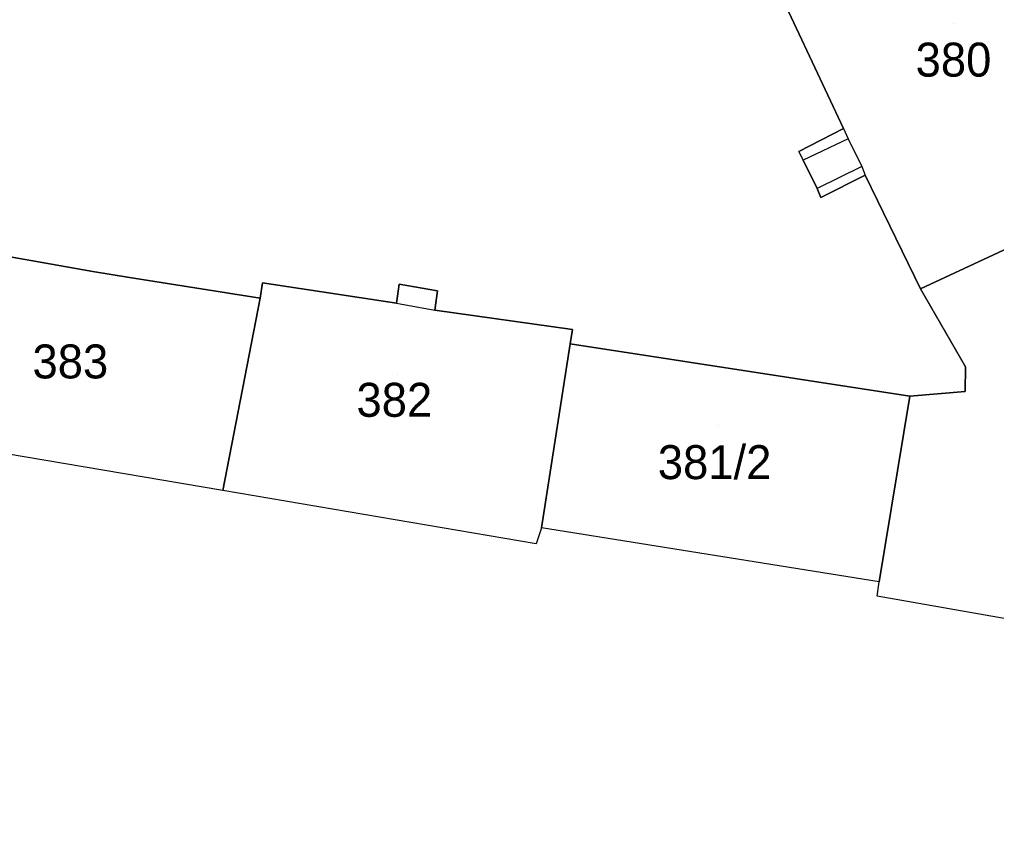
# Model space of a CAD drawing. Extents: x -264070 to -262271, y -1238894 to -1238141.
# Drawn here: x -263630.2 to -263572.7, y -1238822.4 to -1238773.8 of the extents above; entities that cross this region are included whole.
import ezdxf

# ---------------------------------------------------------------- set-up
doc = ezdxf.new("R2010")
doc.units = 0
for name, color, linetype in [('body_kn', 7, 'Continuous'), ('katuz_linie', 7, 'Continuous'), ('kladpar_druhypozemkov', 7, 'Continuous'), ('kladpar_hranice', 7, 'Continuous'), ('kladpar_parcelnecisla', 7, 'Continuous'), ('kladpar_plochy', 7, 'Continuous'), ('zappar_hrandruhpozemk', 7, 'Continuous'), ('zuob_linie', 7, 'Continuous'), ('zuob_plochy', 7, 'Continuous')]:
    doc.layers.add(name, color=color, linetype=linetype)

msp = doc.modelspace()

# ---------------------------------------------------------------- linework, layer by layer
at = {"layer": 'body_kn'}
for p, q in [((-263581.71, -1238780.26), (-263581.71, -1238780.26)), ((-263581.71, -1238780.26), (-263581.71, -1238780.26)), ((-263581.43, -1238780.87), (-263581.43, -1238780.87)), ((-263584.34, -1238781.62), (-263584.34, -1238781.62)), ((-263584.07, -1238782.13), (-263584.07, -1238782.13)), ((-263580.62, -1238782.51), (-263580.62, -1238782.51)), ((-263580.42, -1238783.02), (-263580.42, -1238783.02)), ((-263583.25, -1238783.79), (-263583.25, -1238783.79)), ((-263583.04, -1238784.32), (-263583.04, -1238784.32)), ((-263625.91, -1238788.68), (-263625.91, -1238788.68)), ((-263625.91, -1238788.68), (-263625.91, -1238788.68)), ((-263623.75, -1238789.04), (-263623.75, -1238789.04)), ((-263615.92, -1238789.35), (-263615.92, -1238789.35)), ((-263607.87, -1238789.43), (-263607.87, -1238789.43)), ((-263605.62, -1238789.82), (-263605.62, -1238789.82)), ((-263605.62, -1238789.82), (-263605.62, -1238789.82)), ((-263577.16, -1238789.7), (-263577.16, -1238789.7)), ((-263616.06, -1238790.25), (-263616.06, -1238790.25)), ((-263608.04, -1238790.55), (-263608.04, -1238790.55)), ((-263608.04, -1238790.55), (-263608.04, -1238790.55)), ((-263605.77, -1238790.96), (-263605.77, -1238790.96)), ((-263597.67, -1238792.1), (-263597.67, -1238792.1)), ((-263597.8, -1238792.94), (-263597.8, -1238792.94)), ((-263574.52, -1238794.3), (-263574.52, -1238794.3)), ((-263574.53, -1238795.75), (-263574.53, -1238795.75)), ((-263577.8, -1238796.03), (-263577.8, -1238796.03)), ((-263577.8, -1238796.03), (-263577.8, -1238796.03)), ((-263618.27, -1238801.58), (-263618.27, -1238801.58)), ((-263599.5, -1238803.77), (-263599.5, -1238803.77)), ((-263599.81, -1238804.71), (-263599.81, -1238804.71)), ((-263579.6, -1238806.95), (-263579.6, -1238806.95)), ((-263579.72, -1238807.8), (-263579.72, -1238807.8))]:
    msp.add_line(p, q, dxfattribs=at)
at = {"layer": 'katuz_linie'}
msp.add_lwpolyline([(-263491.85, -1238822.36), (-263508.89, -1238816.01), (-263512.75, -1238814.53), (-263520.05, -1238814.11), (-263555.94, -1238811.21), (-263564.08, -1238810.55), (-263579.72, -1238807.8), (-263579.6, -1238806.95), (-263599.5, -1238803.77), (-263599.81, -1238804.71), (-263618.27, -1238801.58), (-263635.77, -1238798.62), (-263653.9, -1238795.55), (-263671.92, -1238792.49), (-263689.83, -1238789.46)], dxfattribs=at)
at = {"layer": 'kladpar_druhypozemkov'}
for p, q in [((-263575.24, -1238774.06), (-263575.24, -1238774.06)), ((-263627.09, -1238792.86), (-263627.09, -1238792.86)), ((-263607.99, -1238794.76), (-263607.99, -1238794.76)), ((-263589.04, -1238797.76), (-263589.04, -1238797.76))]:
    msp.add_line(p, q, dxfattribs=at)
at = {"layer": 'kladpar_hranice'}
for points in [[(-263572.78, -1238763.9), (-263568.38, -1238773.44), (-263567.32, -1238772.95), (-263567.01, -1238773.58), (-263565.91, -1238776.05), (-263565.7, -1238776.49), (-263566.75, -1238776.92), (-263563.68, -1238783.43), (-263577.16, -1238789.7), (-263580.42, -1238783.02), (-263583.04, -1238784.32), (-263583.25, -1238783.79), (-263584.07, -1238782.13), (-263584.34, -1238781.62), (-263581.71, -1238780.26), (-263586.31, -1238770.44), (-263572.78, -1238763.9)], [(-263586.31, -1238770.44), (-263581.71, -1238780.26), (-263584.34, -1238781.62), (-263584.07, -1238782.13), (-263583.25, -1238783.79), (-263583.04, -1238784.32), (-263580.42, -1238783.02), (-263577.16, -1238789.7), (-263574.52, -1238794.3), (-263574.53, -1238795.75), (-263577.8, -1238796.03), (-263597.8, -1238792.94), (-263597.67, -1238792.1), (-263605.77, -1238790.96), (-263605.62, -1238789.82), (-263607.87, -1238789.43), (-263608.04, -1238790.55), (-263615.92, -1238789.35), (-263616.06, -1238790.25), (-263623.75, -1238789.04), (-263625.91, -1238788.68), (-263633.91, -1238787.28)], [(-263563.68, -1238783.43), (-263561.91, -1238787.2), (-263561.27, -1238791.97), (-263560.93, -1238792.03), (-263563.74, -1238809.42), (-263564.08, -1238810.55), (-263579.72, -1238807.8), (-263579.6, -1238806.95), (-263577.8, -1238796.03), (-263574.53, -1238795.75), (-263574.52, -1238794.3), (-263577.16, -1238789.7), (-263563.68, -1238783.43)], [(-263625.91, -1238788.68), (-263623.75, -1238789.04), (-263616.06, -1238790.25), (-263618.27, -1238801.58), (-263635.77, -1238798.62), (-263633.91, -1238787.28), (-263625.91, -1238788.68)], [(-263605.62, -1238789.82), (-263605.77, -1238790.96), (-263597.67, -1238792.1), (-263597.8, -1238792.94), (-263599.5, -1238803.77), (-263599.81, -1238804.71), (-263618.27, -1238801.58), (-263616.06, -1238790.25), (-263615.92, -1238789.35), (-263608.04, -1238790.55), (-263607.87, -1238789.43), (-263605.62, -1238789.82)], [(-263577.8, -1238796.03), (-263579.6, -1238806.95), (-263599.5, -1238803.77), (-263597.8, -1238792.94), (-263577.8, -1238796.03)]]:
    msp.add_lwpolyline(points, dxfattribs=at)
at = {"layer": 'kladpar_plochy'}
for p, q in [((-263586.31, -1238770.44), (-263581.71, -1238780.26)), ((-263581.71, -1238780.26), (-263584.34, -1238781.62)), ((-263584.34, -1238781.62), (-263584.07, -1238782.13)), ((-263584.07, -1238782.13), (-263583.25, -1238783.79)), ((-263583.04, -1238784.32), (-263580.42, -1238783.02)), ((-263580.42, -1238783.02), (-263577.16, -1238789.7)), ((-263583.25, -1238783.79), (-263583.04, -1238784.32)), ((-263625.91, -1238788.68), (-263633.91, -1238787.28)), ((-263623.75, -1238789.04), (-263625.91, -1238788.68)), ((-263616.06, -1238790.25), (-263623.75, -1238789.04)), ((-263615.92, -1238789.35), (-263616.06, -1238790.25)), ((-263608.04, -1238790.55), (-263615.92, -1238789.35)), ((-263607.87, -1238789.43), (-263608.04, -1238790.55)), ((-263605.62, -1238789.82), (-263607.87, -1238789.43)), ((-263605.77, -1238790.96), (-263605.62, -1238789.82)), ((-263577.16, -1238789.7), (-263574.52, -1238794.3)), ((-263597.67, -1238792.1), (-263605.77, -1238790.96)), ((-263597.8, -1238792.94), (-263597.67, -1238792.1)), ((-263577.8, -1238796.03), (-263597.8, -1238792.94)), ((-263574.52, -1238794.3), (-263574.53, -1238795.75)), ((-263574.53, -1238795.75), (-263577.8, -1238796.03))]:
    msp.add_line(p, q, dxfattribs=at)
for points in [[(-263572.78, -1238763.9), (-263568.38, -1238773.44), (-263567.32, -1238772.95), (-263567.01, -1238773.58), (-263565.91, -1238776.05), (-263565.7, -1238776.49), (-263566.75, -1238776.92), (-263563.68, -1238783.43), (-263577.16, -1238789.7), (-263580.42, -1238783.02), (-263583.04, -1238784.32), (-263583.25, -1238783.79), (-263584.07, -1238782.13), (-263584.34, -1238781.62), (-263581.71, -1238780.26), (-263586.31, -1238770.44)], [(-263563.68, -1238783.43), (-263561.91, -1238787.2), (-263561.27, -1238791.97), (-263560.93, -1238792.03), (-263563.74, -1238809.42), (-263564.08, -1238810.55), (-263579.72, -1238807.8), (-263579.6, -1238806.95), (-263577.8, -1238796.03), (-263574.53, -1238795.75), (-263574.52, -1238794.3), (-263577.16, -1238789.7)], [(-263625.91, -1238788.68), (-263623.75, -1238789.04), (-263616.06, -1238790.25), (-263618.27, -1238801.58), (-263635.77, -1238798.62), (-263633.91, -1238787.28)], [(-263605.62, -1238789.82), (-263605.77, -1238790.96), (-263597.67, -1238792.1), (-263597.8, -1238792.94), (-263599.5, -1238803.77), (-263599.81, -1238804.71), (-263618.27, -1238801.58), (-263616.06, -1238790.25), (-263615.92, -1238789.35), (-263608.04, -1238790.55), (-263607.87, -1238789.43)], [(-263577.8, -1238796.03), (-263579.6, -1238806.95), (-263599.5, -1238803.77), (-263597.8, -1238792.94)]]:
    msp.add_lwpolyline(points, close=True, dxfattribs=at)
at = {"layer": 'zappar_hrandruhpozemk'}
for p, q in [((-263581.71, -1238780.26), (-263581.43, -1238780.87)), ((-263581.43, -1238780.87), (-263584.07, -1238782.13)), ((-263581.43, -1238780.87), (-263580.62, -1238782.51)), ((-263580.62, -1238782.51), (-263583.25, -1238783.79)), ((-263580.62, -1238782.51), (-263580.42, -1238783.02)), ((-263608.04, -1238790.55), (-263605.77, -1238790.96)), ((-263608.04, -1238790.55), (-263605.77, -1238790.96))]:
    msp.add_line(p, q, dxfattribs=at)
at = {"layer": 'zuob_linie'}
msp.add_lwpolyline([(-263491.85, -1238822.36), (-263508.89, -1238816.01), (-263512.75, -1238814.53), (-263520.05, -1238814.11), (-263555.94, -1238811.21), (-263564.08, -1238810.55), (-263579.72, -1238807.8), (-263579.6, -1238806.95), (-263599.5, -1238803.77), (-263599.81, -1238804.71), (-263618.27, -1238801.58), (-263635.77, -1238798.62), (-263653.9, -1238795.55), (-263671.92, -1238792.49), (-263689.83, -1238789.46)], dxfattribs=at)
at = {"layer": 'zuob_plochy'}
msp.add_lwpolyline([(-263491.85, -1238822.36), (-263508.89, -1238816.01), (-263512.75, -1238814.53), (-263520.05, -1238814.11), (-263555.94, -1238811.21), (-263564.08, -1238810.55), (-263579.72, -1238807.8), (-263579.6, -1238806.95), (-263599.5, -1238803.77), (-263599.81, -1238804.71), (-263618.27, -1238801.58), (-263635.77, -1238798.62), (-263653.9, -1238795.55), (-263671.92, -1238792.49), (-263689.83, -1238789.46)], dxfattribs=at)

# ---------------------------------------------------------------- texts
at = {"layer": 'kladpar_parcelnecisla'}
for s, p in [('380', (-263577.454, -1238777.21)), ('383', (-263629.475, -1238794.98)), ('382', (-263610.39, -1238797.24)), ('381/2', (-263592.64, -1238800.91))]:
    msp.add_text(s, height=2, dxfattribs=at).set_placement(p)

doc.saveas('drawing.dxf')
